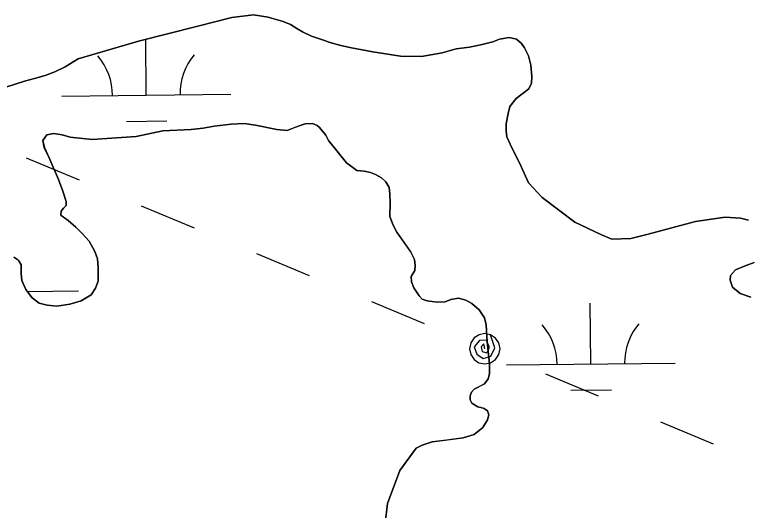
# Model space of a CAD drawing. Extents: x 3734862 to 3772949, y 391520 to 417239.
# Drawn here: x 3755150.4 to 3755584.7, y 414408.7 to 414702 of the extents above; entities that cross this region are included whole.
import ezdxf

# ---------------------------------------------------------------- set-up
doc = ezdxf.new("R2010")
doc.units = 0
for name, color, linetype in [('V-TOPO-SHOR', 7, 'Continuous'), ('V-UTIL-LINE', 7, 'Continuous'), ('V-WETL-SWMP', 7, 'Continuous')]:
    doc.layers.add(name, color=color, linetype=linetype)

msp = doc.modelspace()

# ---------------------------------------------------------------- linework, layer by layer
at = {"layer": 'V-TOPO-SHOR'}
for points in [[(3755481.89, 414579.15), (3755462.68, 414593.85), (3755454.63, 414602.58), (3755450.28, 414612.11), (3755443.75, 414625.33), (3755441.78, 414629.8), (3755441.36, 414633.31), (3755441.34, 414637.41), (3755442.47, 414643.46), (3755443.42, 414647.56), (3755447.29, 414652.46), (3755454.66, 414658.17), (3755456.4, 414661.5), (3755456.57, 414665.4), (3755455.94, 414672.03), (3755454.54, 414677.67), (3755452.17, 414682.34), (3755450.39, 414684.86), (3755447.45, 414687.58), (3755443.15, 414688.52), (3755437.31, 414687.51), (3755433.42, 414685.92), (3755427.18, 414684.33), (3755419.59, 414682.72), (3755411.79, 414681.69), (3755403.42, 414679.49), (3755391.15, 414677.27), (3755378.85, 414677.38), (3755362.46, 414680.01), (3755349.76, 414682.46), (3755343.51, 414683.79), (3755337.65, 414685.31), (3755331.39, 414687.41), (3755326.11, 414689.33), (3755320.83, 414691.83), (3755317.5, 414693.76), (3755313.59, 414696.27), (3755309.28, 414698), (3755305.76, 414698.95), (3755300.49, 414700.48), (3755291.7, 414701.98), (3755279.03, 414700.34), (3755258.78, 414695.14), (3755223.73, 414686.33), (3755187.9, 414675.76), (3755180.33, 414671.03), (3755174.1, 414668.26), (3755168.46, 414666.08), (3755162.23, 414664.28), (3755156.2, 414662.68), (3755122.91, 414651.94)], [(3755177.77, 414583.43), (3755177.95, 414585.78), (3755179.3, 414587.54), (3755180.85, 414589.11), (3755180.84, 414591.45), (3755178.85, 414597.48), (3755176.27, 414604.49), (3755170.73, 414617.33), (3755167.95, 414623.36), (3755167.15, 414627.45), (3755169.47, 414630.97), (3755173.36, 414631.59), (3755178.44, 414630.84), (3755183.33, 414629.5), (3755196.21, 414628.03), (3755222.33, 414629.95), (3755238.11, 414633.17), (3755254.88, 414634.06), (3755261.9, 414634.89), (3755268.52, 414636.1), (3755278.46, 414637.14), (3755286.26, 414637.58), (3755292.9, 414636.65), (3755305.6, 414634), (3755311.65, 414633.45), (3755315.15, 414634.84), (3755319.43, 414636.43), (3755322.35, 414637.42), (3755326.64, 414637.65), (3755329.38, 414636.49), (3755330.75, 414635.13), (3755334.49, 414630.67), (3755336.26, 414627.56), (3755346.88, 414614.37), (3755352.96, 414609.72), (3755357.25, 414609.36), (3755360.96, 414608.61), (3755363.9, 414607.45), (3755367.62, 414605.53), (3755370.17, 414603.01), (3755372.14, 414599.71), (3755372.55, 414596), (3755372.59, 414590.54), (3755372.44, 414582.54), (3755374.43, 414577.48), (3755376.6, 414573.21), (3755380.73, 414567.38), (3755384.87, 414561.55), (3755387.04, 414557.08), (3755387.46, 414553.57), (3755387.28, 414550.65), (3755385.16, 414547.12), (3755385.37, 414544), (3755386.76, 414540.3), (3755389.91, 414535.64), (3755391.68, 414533.71), (3755394.61, 414532.75), (3755400.47, 414531.81), (3755405.15, 414532.04), (3755408.65, 414533.42), (3755413.13, 414534.23), (3755417.43, 414533.09), (3755420.95, 414531.16), (3755425.27, 414527.29), (3755428.42, 414522.63), (3755429.42, 414518.54), (3755430.07, 414508.4), (3755431.52, 414495.34), (3755431.56, 414489.49), (3755430.6, 414486.56), (3755428.48, 414483.62), (3755425.56, 414482.04), (3755422.45, 414480.46), (3755420.71, 414478.69), (3755419.94, 414476.54), (3755419.96, 414474.01), (3755420.95, 414472.06), (3755424.47, 414469.94), (3755426.42, 414469.56), (3755428.38, 414468.99), (3755430.34, 414467.63), (3755431.13, 414465.3), (3755430.37, 414462.17), (3755427.48, 414457.67), (3755422.43, 414453.54), (3755415.81, 414451.55), (3755406.06, 414450.31), (3755397.49, 414449.28), (3755391.65, 414447.29), (3755388.15, 414445.52), (3755378.48, 414432.19), (3755371, 414412.83), (3755369.71, 414400.92)], [(3755149.84, 414558.48), (3755152.19, 414556.94), (3755152.78, 414556.35), (3755154.16, 414554.03), (3755154.2, 414548.76), (3755154.61, 414544.66), (3755156.99, 414539.41), (3755160.73, 414534.36), (3755164.84, 414531.27), (3755169.73, 414530.13), (3755175.39, 414529.58), (3755182.99, 414530.61), (3755189.8, 414532.6), (3755195.63, 414536.15), (3755198.33, 414540.07), (3755199.87, 414544.37), (3755199.81, 414552.56), (3755199.39, 414557.44), (3755197.8, 414561.91), (3755194.45, 414567.94), (3755190.33, 414572.59), (3755186.59, 414576.27), (3755182.08, 414580.15), (3755177.96, 414583.24), (3755177.77, 414583.43)], [(3755584.68, 414580.4), (3755579.99, 414581.54), (3755571.02, 414582.26), (3755553.48, 414579.61), (3755525.44, 414572.02), (3755515.12, 414569.61), (3755503.81, 414569.15), (3755497.35, 414571.84), (3755481.89, 414579.15)], [(3755586.15, 414534.76), (3755579.89, 414537.06), (3755575.38, 414540.74), (3755573.99, 414544.83), (3755574.17, 414547.56), (3755577.07, 414551.09), (3755582.71, 414553.47), (3755588.16, 414555.26)]]:
    msp.add_lwpolyline(points, dxfattribs=at)
at = {"layer": 'V-UTIL-LINE'}
for points in [[(3755157.29, 414617.25), (3755188.57, 414604.23)], [(3755225.37, 414588.92), (3755256.65, 414575.9)], [(3755293.45, 414560.59), (3755324.73, 414547.57)], [(3755361.53, 414532.26), (3755392.81, 414519.24)], [(3755428.69, 414504.31), (3755428.08, 414507.13), (3755426.5, 414505.42), (3755427.14, 414502.75), (3755429.95, 414501.93), (3755431.41, 414505.01), (3755429.72, 414509.38), (3755425.46, 414509.23), (3755422.46, 414505.4), (3755424, 414501.08), (3755427.65, 414498.51), (3755432.27, 414499.92), (3755434.68, 414504.87), (3755432.14, 414512.62), (3755428.7, 414513.31), (3755425.25, 414512.63), (3755422.33, 414510.69), (3755420.38, 414507.77), (3755419.69, 414504.33), (3755420.36, 414500.88), (3755422.31, 414497.96), (3755425.23, 414496), (3755428.67, 414495.31), (3755432.12, 414495.99), (3755435.04, 414497.94), (3755436.99, 414500.85), (3755437.69, 414504.3), (3755437, 414507.74), (3755435.06, 414510.67), (3755432.14, 414512.62)], [(3755464.56, 414489.38), (3755495.84, 414476.37)], [(3755532.64, 414461.05), (3755563.92, 414448.04)]]:
    msp.add_lwpolyline(points, dxfattribs=at)
at = {"layer": 'V-WETL-SWMP'}
for p, q in [((3755228.33, 414654.38), (3755227.99, 414687.4)), ((3755178.34, 414653.86), (3755278.33, 414654.91)), ((3755216.5, 414638.83), (3755240.5, 414639.08)), ((3755157.88, 414538.2), (3755188.15, 414538.52)), ((3755491.47, 414495.29), (3755491.09, 414531.29)), ((3755441.47, 414494.76), (3755541.46, 414495.82)), ((3755479.63, 414479.74), (3755503.63, 414479.99))]:
    msp.add_line(p, q, dxfattribs=at)
for points in [[(3755122.91, 414651.94), (3755156.19, 414662.68), (3755162.23, 414664.28), (3755168.46, 414666.08), (3755174.1, 414668.26), (3755180.33, 414671.03), (3755187.9, 414675.76), (3755223.73, 414686.33), (3755258.78, 414695.14), (3755279.03, 414700.34), (3755291.7, 414701.98), (3755300.49, 414700.48), (3755309.28, 414698), (3755313.58, 414696.27), (3755317.5, 414693.76), (3755320.83, 414691.83), (3755326.11, 414689.33), (3755331.39, 414687.41), (3755337.65, 414685.31), (3755343.51, 414683.79), (3755349.76, 414682.46), (3755362.45, 414680.01), (3755378.86, 414677.38), (3755391.15, 414677.27), (3755403.42, 414679.49), (3755411.79, 414681.69), (3755419.59, 414682.72), (3755427.19, 414684.33), (3755433.42, 414685.92), (3755437.31, 414687.51), (3755443.15, 414688.52), (3755447.45, 414687.58), (3755450.39, 414684.86), (3755452.17, 414682.34), (3755454.54, 414677.67), (3755455.94, 414672.03), (3755456.57, 414665.4), (3755456.4, 414661.5), (3755454.66, 414658.17), (3755447.29, 414652.47), (3755443.42, 414647.56), (3755442.47, 414643.46)], [(3755442.47, 414643.46), (3755441.34, 414637.41), (3755441.36, 414633.31), (3755441.78, 414629.8), (3755443.75, 414625.33), (3755450.28, 414612.11), (3755454.63, 414602.58), (3755462.68, 414593.85), (3755481.89, 414579.15), (3755497.35, 414571.84), (3755503.81, 414569.15), (3755515.12, 414569.61), (3755525.44, 414572.02), (3755553.48, 414579.61), (3755571.02, 414582.26), (3755579.99, 414581.54), (3755584.68, 414580.4)], [(3755369.71, 414400.92), (3755371, 414412.83), (3755378.48, 414432.19), (3755388.15, 414445.52), (3755391.65, 414447.29), (3755397.49, 414449.28), (3755415.81, 414451.55), (3755422.43, 414453.54), (3755427.47, 414457.67), (3755430.37, 414462.17), (3755431.13, 414465.3), (3755430.34, 414467.64), (3755428.38, 414468.99), (3755426.42, 414469.56), (3755424.47, 414469.94), (3755420.95, 414472.06), (3755419.96, 414474.01), (3755419.94, 414476.54), (3755420.71, 414478.69), (3755422.45, 414480.46), (3755428.48, 414483.62), (3755430.6, 414486.56), (3755431.56, 414489.49), (3755431.52, 414495.34), (3755430.07, 414508.4), (3755429.42, 414518.54), (3755428.42, 414522.63), (3755425.27, 414527.29), (3755420.95, 414531.16), (3755417.43, 414533.09), (3755413.13, 414534.23), (3755408.65, 414533.42), (3755405.15, 414532.04), (3755400.47, 414531.81), (3755394.61, 414532.75), (3755391.68, 414533.71), (3755389.91, 414535.65), (3755386.76, 414540.31), (3755385.37, 414544), (3755385.16, 414547.12), (3755387.28, 414550.65), (3755387.46, 414553.58), (3755387.04, 414557.08), (3755384.87, 414561.56), (3755376.6, 414573.21), (3755374.43, 414577.48), (3755372.44, 414582.54), (3755372.59, 414590.54), (3755372.55, 414596), (3755372.14, 414599.71), (3755370.17, 414603.01), (3755367.62, 414605.53), (3755363.9, 414607.45), (3755360.96, 414608.61), (3755357.25, 414609.36), (3755352.96, 414609.73), (3755346.88, 414614.37), (3755336.26, 414627.56), (3755334.49, 414630.67), (3755330.75, 414635.13), (3755329.38, 414636.49), (3755326.64, 414637.64), (3755322.35, 414637.42), (3755319.43, 414636.43), (3755311.65, 414633.45), (3755305.6, 414634), (3755292.9, 414636.65), (3755286.26, 414637.58), (3755278.46, 414637.14), (3755268.52, 414636.1), (3755261.9, 414634.89), (3755254.88, 414634.06), (3755238.11, 414633.17), (3755222.33, 414629.95), (3755196.21, 414628.03), (3755183.33, 414629.5), (3755178.44, 414630.84), (3755173.36, 414631.59), (3755169.47, 414630.98)], [(3755169.47, 414630.98), (3755167.15, 414627.45), (3755167.96, 414623.36), (3755170.73, 414617.33), (3755176.27, 414604.49), (3755178.85, 414597.49), (3755180.84, 414591.45), (3755180.85, 414589.11), (3755179.3, 414587.54), (3755177.95, 414585.78), (3755177.77, 414583.43), (3755182.08, 414580.15), (3755186.59, 414576.27), (3755190.32, 414572.59), (3755194.45, 414567.94), (3755197.81, 414561.91), (3755199.39, 414557.44), (3755199.81, 414552.56), (3755199.87, 414544.37), (3755198.33, 414540.07), (3755195.63, 414536.15), (3755189.8, 414532.6), (3755182.99, 414530.61), (3755175.39, 414529.58), (3755169.73, 414530.13), (3755164.84, 414531.27), (3755160.73, 414534.36), (3755156.99, 414539.41), (3755154.61, 414544.66), (3755154.2, 414548.76), (3755154.16, 414554.02), (3755152.78, 414556.35), (3755152.19, 414556.94), (3755149.84, 414558.48)], [(3755588.16, 414555.26), (3755582.71, 414553.47), (3755577.07, 414551.09), (3755574.17, 414547.56), (3755573.99, 414544.83), (3755575.38, 414540.74), (3755579.89, 414537.06), (3755586.15, 414534.76)]]:
    msp.add_lwpolyline(points, dxfattribs=at)
for centre, start, end in [((3755173.09, 414654.27), 359.8334, 41.377), ((3755283.57, 414655.44), 139.8334, 181.377), ((3755436.22, 414495.18), 359.8334, 41.377), ((3755546.7, 414496.35), 139.8334, 181.377)]:
    msp.add_arc(centre, 35.25, start, end, dxfattribs=at)

doc.saveas('drawing.dxf')
